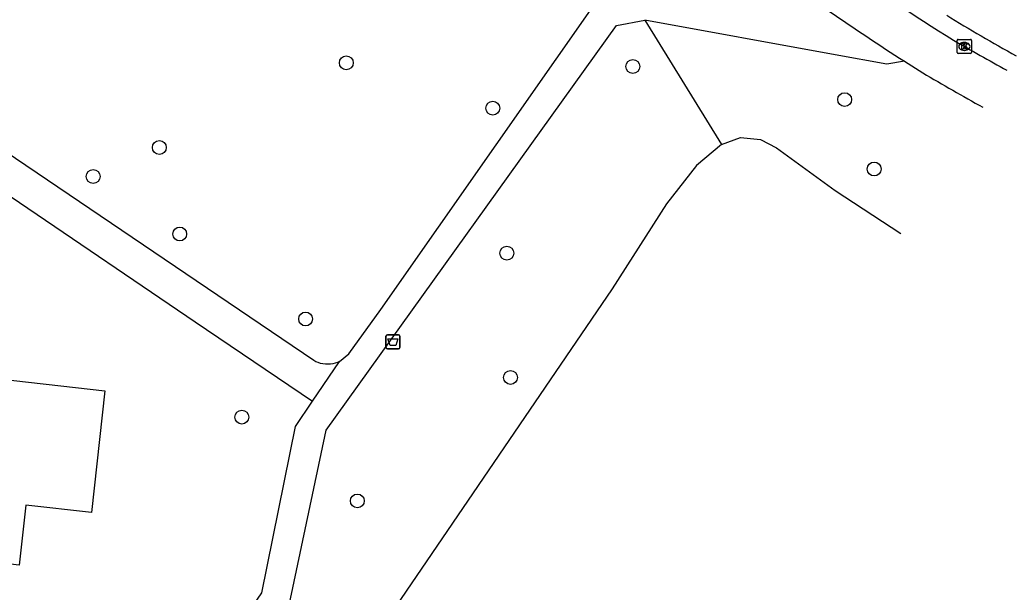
# Model space of a CAD drawing. Extents: x 161928 to 163055, y 386475 to 387428.
# Drawn here: x 162442.3 to 162512.8, y 386615 to 386655.5 of the extents above; entities that cross this region are included whole.
import ezdxf

# ---------------------------------------------------------------- set-up
doc = ezdxf.new("R2010")
doc.units = 0
for name, color, linetype in [('IMGEO_Afvalbak', 7, 'Continuous'), ('IMGEO_Boom', 7, 'Continuous'), ('IMGEO_Groenvoorziening', 7, 'Continuous'), ('IMGEO_Kolk', 7, 'Continuous'), ('IMGEO_Meer_plas_ven_vijver', 7, 'Continuous'), ('IMGEO_Pand', 7, 'Continuous'), ('IMGEO_Rijbaan_lokaal_gesloten', 7, 'Continuous'), ('IMGEO_Voetpad_halfverhard', 7, 'Continuous'), ('IMGEO_Voetpad_open', 7, 'Continuous')]:
    doc.layers.add(name, color=color, linetype=linetype)

msp = doc.modelspace()

# ---------------------------------------------------------------- linework, layer by layer
at = {"layer": 'IMGEO_Afvalbak'}
for p, q in [((162468.32, 386633.206), (162469.11, 386633.206)), ((162469.11, 386633.206), (162468.32, 386633.206)), ((162468.22, 386632.306), (162468.22, 386633.106)), ((162468.22, 386633.106), (162468.22, 386632.306)), ((162469.21, 386633.106), (162469.21, 386632.306)), ((162469.21, 386632.306), (162469.21, 386633.106)), ((162469.11, 386632.206), (162468.32, 386632.206)), ((162468.32, 386632.206), (162469.11, 386632.206))]:
    msp.add_line(p, q, dxfattribs=at)
msp.add_lwpolyline([(162468.363, 386632.92), (162469.067, 386632.92), (162468.918, 386632.45), (162468.512, 386632.45), (162468.363, 386632.92)], dxfattribs=at)
for centre, start, end in [((162468.32, 386633.106), 90, 180), ((162468.32, 386633.106), 90, 180), ((162469.11, 386633.106), 0, 90), ((162469.11, 386633.106), 360, 90), ((162468.32, 386632.306), 180, 270), ((162468.32, 386632.306), 180, 270), ((162469.11, 386632.306), 270, 0), ((162469.11, 386632.306), 270, 0)]:
    msp.add_arc(centre, 0.1, start, end, dxfattribs=at)
at = {"layer": 'IMGEO_Boom'}
for centre in [(162465.414, 386652.448), (162485.683, 386652.188), (162500.662, 386649.842), (162475.774, 386649.237), (162452.191, 386646.458), (162502.751, 386644.934), (162447.512, 386644.407), (162453.631, 386640.337), (162476.768, 386638.978), (162462.536, 386634.326), (162477.027, 386630.191), (162458.028, 386627.386), (162466.196, 386621.456)]:
    msp.add_circle(centre, 0.489, dxfattribs=at)
at = {"layer": 'IMGEO_Groenvoorziening'}
msp.add_lwpolyline([(162486.524, 386655.466), (162491.955, 386646.67)], dxfattribs=at)
at = {"layer": 'IMGEO_Kolk'}
for p, q in [((162508.628, 386653.18), (162508.628, 386654.032)), ((162508.703, 386654.106), (162509.555, 386654.106)), ((162509.116, 386653.886), (162509.141, 386653.886)), ((162509.629, 386654.032), (162509.629, 386653.18)), ((162509.555, 386653.106), (162508.703, 386653.106)), ((162509.139, 386653.326), (162509.114, 386653.326))]:
    msp.add_line(p, q, dxfattribs=at)
for points in [[(162508.628, 386653.18), (162508.628, 386654.032)], [(162508.703, 386654.106), (162509.555, 386654.106)], [(162508.949, 386653.806), (162509.072, 386653.806), (162509.072, 386653.655), (162509.202, 386653.806), (162509.366, 386653.806), (162509.22, 386653.655), (162509.373, 386653.406), (162509.221, 386653.406), (162509.136, 386653.57), (162509.072, 386653.503), (162509.072, 386653.406), (162508.949, 386653.406), (162508.949, 386653.806)], [(162509.629, 386654.032), (162509.629, 386653.18)], [(162509.555, 386653.106), (162508.703, 386653.106)]]:
    msp.add_lwpolyline(points, dxfattribs=at)
for centre, start, end in [((162508.705, 386654.03), 91.55205, 178.44795), ((162508.705, 386654.03), 91.55205, 178.44795), ((162509.553, 386654.03), 1.55205, 88.44795), ((162509.553, 386654.03), 1.55205, 88.44795), ((162508.705, 386653.182), 181.55205, 268.44795), ((162508.705, 386653.182), 181.55205, 268.44795), ((162509.553, 386653.182), 271.55205, 358.44795), ((162509.553, 386653.182), 271.55205, 358.44795)]:
    msp.add_arc(centre, 0.0765, start, end, dxfattribs=at)
for centre, major_axis, ratio, start_param, end_param in [((162509.115, 386653.606), (-0.387, 0.002), 0.722429, 4.712389, 7.853982), ((162509.14, 386653.606), (-0.39, 0.002), 0.717154, 1.570796, 4.712389)]:
    msp.add_ellipse(centre, major_axis=major_axis, ratio=ratio, start_param=start_param, end_param=end_param, dxfattribs=at)
at = {"layer": 'IMGEO_Meer_plas_ven_vijver'}
for points in [[(162491.955, 386646.67), (162490.173, 386645.183), (162488.061, 386642.46), (162484.213, 386636.459), (162468.197, 386612.928), (162463.65, 386605.442), (162443.391, 386575.338), (162440.537, 386571.577), (162433.134, 386560.84), (162427.166, 386551.666), (162422.397, 386543.77), (162421.413, 386542.569), (162419.33, 386541.041), (162416.358, 386539.36), (162406.178, 386535.73), (162404.756, 386535.016), (162403.05, 386533.82)], [(162491.955, 386646.67), (162493.287, 386647.171), (162494.722, 386647.011), (162495.834, 386646.435), (162500, 386643.42), (162504.627, 386640.362)]]:
    msp.add_lwpolyline(points, dxfattribs=at)
at = {"layer": 'IMGEO_Pand'}
msp.add_lwpolyline([(162439.453, 386626.908), (162439.792, 386630.221), (162448.336, 386629.248), (162447.381, 386620.627), (162442.745, 386621.147), (162442.266, 386616.916), (162433.928, 386617.89), (162434.425, 386622.336), (162435.429, 386622.204), (162435.974, 386627.293), (162439.453, 386626.908)], dxfattribs=at)
at = {"layer": 'IMGEO_Rijbaan_lokaal_gesloten'}
for centre, radius, start, end in [((162604.204, 386807.704), 181.098, 231.70098, 238.04812), ((162602.771, 386812.302), 183.018, 238.76974, 240.55), ((162649.852, 386899.688), 283.477, 240.05892, 240.93245)]:
    msp.add_arc(centre, radius, start, end, dxfattribs=at)
at = {"layer": 'IMGEO_Voetpad_halfverhard'}
for points in [[(162464.925, 386631.316), (162465.604, 386631.858), (162467.845, 386635.008), (162488.421, 386664.371)], [(162393.322, 386546.486), (162398.032, 386546.045), (162400.592, 386545.903), (162403.155, 386545.99), (162405.699, 386546.306), (162406.824, 386546.52), (162408.487, 386546.912), (162410.108, 386547.45), (162411.674, 386548.131), (162413.174, 386548.95), (162414.594, 386549.899), (162415.924, 386550.971), (162417.153, 386552.158), (162418.182, 386553.338), (162440.702, 386585.864), (162441.634, 386585.218), (162461.367, 386614.091), (162463.996, 386626.469), (162484.527, 386655.077), (162486.524, 386655.466)], [(162504.888, 386652.554), (162503.64, 386652.359), (162500, 386653.02), (162486.524, 386655.466)], [(162421.638, 386561.962), (162444.564, 386594.917), (162445.356, 386594.4), (162447.893, 386598.102), (162459.435, 386614.943), (162461.829, 386626.715), (162463.03, 386628.501)]]:
    msp.add_lwpolyline(points, dxfattribs=at)
at = {"layer": 'IMGEO_Voetpad_open'}
for points in [[(162464.925, 386631.316), (162464.792, 386631.258), (162464.627, 386631.202), (162464.458, 386631.16), (162464.286, 386631.134), (162464.112, 386631.124), (162463.938, 386631.129), (162463.765, 386631.15), (162463.595, 386631.185), (162463.428, 386631.236), (162463.267, 386631.302), (162463.112, 386631.382), (162430.677, 386653.35), (162428.793, 386654.557), (162426.808, 386655.591), (162424.739, 386656.443), (162422.602, 386657.107), (162420.414, 386657.578), (162419.347, 386657.734), (162418.132, 386657.869)], [(162405.257, 386656.292), (162418.483, 386654.813), (162420.192, 386654.565), (162422.714, 386654.003), (162425.176, 386653.219), (162427.559, 386652.217), (162429.842, 386651.007), (162454.731, 386634.129), (162463.03, 386628.501)], [(162504.888, 386652.554), (162506.186, 386651.728)], [(162463.03, 386628.501), (162464.925, 386631.316)]]:
    msp.add_lwpolyline(points, dxfattribs=at)
for centre, radius, start, end in [((162607.375, 386812.034), 189.572, 235.3509, 237.27396), ((162647.941, 386895.038), 281.592, 239.77456, 240.76941)]:
    msp.add_arc(centre, radius, start, end, dxfattribs=at)

doc.saveas('drawing.dxf')
